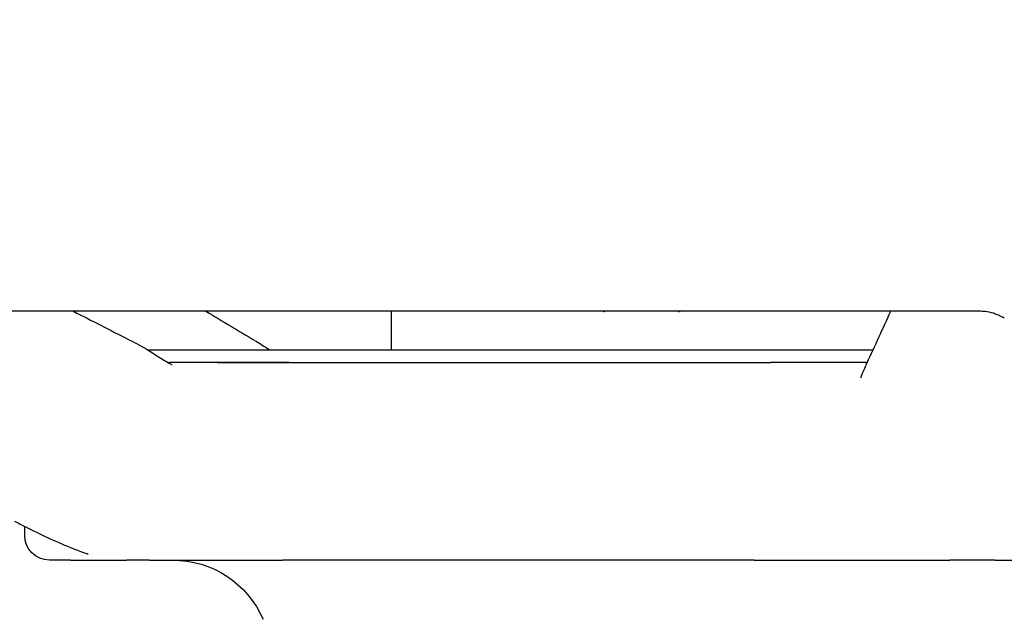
# Model space of a CAD drawing. Header units: inches. Extents: x 1 to 669, y 0 to 417.
# Tile 272 of 448: x 357.247 to 358.494, y 238.232 to 238.992. Entities that reach past the tile are written whole.
import ezdxf

# ---------------------------------------------------------------- set-up
doc = ezdxf.new("R2010")
doc.units = ezdxf.units.IN
doc.header["$LTSCALE"] = 12
doc.header["$MEASUREMENT"] = 0
doc.header["$PDMODE"] = 1
doc.layers.get('Defpoints').update_dxf_attribs({"linetype": 'CONTINUOUS'})
doc.layers.add('D', color=2, linetype='CONTINUOUS')
doc.layers.add('Q', color=4, linetype='CONTINUOUS')
doc.styles.get("Standard").update_dxf_attribs({"font": 'SIMPLEX.SHX', "width": 0.875})
doc.dimstyles.new('STANDARD$0', dxfattribs={"dimscale": 32, "dimtxt": 0.09375, "dimasz": 0.0625, "dimexe": 0.03125, "dimexo": 0.03125, "dimgap": 0.03125, "dimtad": 1, "dimtih": 1, "dimtoh": 1, "dimdec": 4, "dimzin": 12, "dimdsep": 46, "dimlunit": 5, "dimtxsty": 'Standard', "dimcen": -0.03125, "dimclrd": 256, "dimclre": 256, "dimclrt": 256, "dimadec": 0, "dimazin": 0, "dimtfac": 0.875, "dimtdec": 4, "dimtofl": 0, "dimtmove": 0, "dimatfit": 3, "dimfxl": 1, "dimtolj": 1, "dimtzin": 12, "dimlwd": 13, "dimlwe": 13, "dimarcsym": 0})

# ---------------------------------------------------------------- blocks, each defined once
blk = doc.blocks.new('*D70')
at = {"layer": 'D', "lineweight": 13, "transparency": 16777216}
for p, q in [((327.5446, 287.0038), (425.2048, 287.0038)), ((424.2048, 285.0038), (424.2048, 231.3716)), ((424.2048, 167.621), (424.2048, 223.2466)), ((370.1312, 165.621), (425.2048, 165.621))]:
    blk.add_line(p, q, dxfattribs=at)
at = {"layer": 'D', "transparency": 16777216}
for points in [[(423.8715, 285.0038), (424.5382, 285.0038), (424.2048, 287.0038)], [(423.8715, 167.621), (424.5382, 167.621), (424.2048, 165.621)]]:
    blk.add_solid(points, dxfattribs=at)
at = {"layer": 'Defpoints', "color": 0, "transparency": 16777216}
for p in [(326.5446, 287.0038), (369.1312, 165.621), (424.2048, 165.621)]:
    blk.add_point(p, dxfattribs=at)
at = {"layer": 'D', "transparency": 16777216, "insert": (424.2048, 227.3091), "char_height": 3, "attachment_point": 5}
blk.add_mtext('\\A1;121{\\H0.875x;\\S1/2;}{}{\\C2;%%p1}', dxfattribs=at)

msp = doc.modelspace()

# ---------------------------------------------------------------- linework, layer by layer
at = {"layer": 'Q', "extrusion": (-1, 4.93038e-32, -2.22045e-16)}
for p, q in [((358.46246, 238.62247), (356.6148, 238.62247)), ((357.71758, 238.5731), (357.71758, 238.62231)), ((358.32754, 238.5731), (357.40963, 238.5731)), ((357.4974, 238.55747), (358.19824, 238.55747)), ((357.25301, 238.33872), (357.25301, 238.34987)), ((357.31109, 238.30747), (357.28426, 238.30747)), ((357.41121, 238.30747), (357.38209, 238.30747)), ((358.17729, 238.30747), (357.57965, 238.30747)), ((358.48245, 238.30747), (358.42498, 238.30747))]:
    msp.add_line(p, q, dxfattribs=at)
at = {"layer": 'Q', "extrusion": (2.22045e-16, -1.09476e-47, -1)}
for centre, radius, start, end in [((-357.28426, 238.33872), 0.03125, 270, 0), ((-357.44051, 238.18247), 0.125, 90, 156.42001)]:
    msp.add_arc(centre, radius, start, end, dxfattribs=at)
at = {"layer": 'Q'}
for centre, major_axis, ratio, end_param in [((357.35602, 238.53126), (0.02842, 0.05566), 0.0000813, 0.0007171), ((358.37696, 238.53126), (-0.0568, 0.02609), 0.0000563, 0.0002517)]:
    msp.add_ellipse(centre, major_axis=major_axis, ratio=ratio, start_param=0, end_param=end_param, dxfattribs=at)
for points in [[(357.31478, 238.62247), (357.33799, 238.61062), (357.3612, 238.59876), (357.38441, 238.58691)], [(357.4827, 238.62247), (357.50333, 238.61011), (357.52397, 238.59774), (357.5446, 238.58538)], [(358.32029, 238.55729), (358.33025, 238.57901), (358.34022, 238.60074), (358.35019, 238.62247)]]:
    msp.add_open_spline(points, degree=3, dxfattribs=at)
for points, weights in [([(357.77599, 238.62247), (357.77604, 238.62239), (357.77609, 238.62231)], [1.01249295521, 1.01231305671, 1.01212816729]), ([(357.78094, 238.62231), (357.78099, 238.62239), (357.78104, 238.62247)], [1.01212816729, 1.01231305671, 1.01249295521]), ([(357.98624, 238.62247), (357.98719, 238.62239), (357.98813, 238.62231)], [1.0124929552, 1.01231305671, 1.01212816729]), ([(358.0814, 238.62231), (358.08235, 238.62239), (358.08329, 238.62247)], [1.01212816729, 1.01231305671, 1.0124929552])]:
    msp.add_rational_spline(points, weights, degree=2, dxfattribs=at)
for points, knots in [([(358.49382, 238.61365), (358.49308, 238.61413), (358.49212, 238.61471), (358.48968, 238.61604), (358.48814, 238.61681), (358.48451, 238.61839), (358.48234, 238.61919), (358.47681, 238.62087), (358.47329, 238.62162), (358.46733, 238.62233), (358.4649, 238.62247), (358.46246, 238.62247)], [0.001132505, 0.001132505, 0.001132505, 0.001132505, 0.006827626, 0.006827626, 0.013240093, 0.013240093, 0.02078141, 0.02078141, 0.031809, 0.031809, 0.039237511, 0.039237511, 0.039237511, 0.039237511]), ([(357.38444, 238.58692), (357.3918, 238.58316), (357.39952, 238.57916), (357.41134, 238.57209), (357.41586, 238.56921), (357.42506, 238.56329), (357.42984, 238.56019), (357.43418, 238.55778)], [0, 0, 0, 0, 0.027994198, 0.027994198, 0.045294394, 0.045294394, 0.062597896, 0.062597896, 0.062597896, 0.062597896]), ([(357.54548, 238.58488), (357.55075, 238.58172), (357.55701, 238.57795), (357.56323, 238.57369), (357.56366, 238.5734), (357.56409, 238.5731)], [0, 0, 0, 0, 0.023968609, 0.023968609, 0.025749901, 0.025749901, 0.025749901, 0.025749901]), ([(357.43394, 238.55792), (357.43467, 238.55751), (357.43544, 238.5571), (357.43677, 238.55641), (357.43735, 238.55611), (357.43826, 238.55566), (357.43862, 238.5555), (357.4391, 238.55527), (357.43927, 238.55519), (357.43948, 238.5551), (357.43952, 238.55509), (357.43952, 238.55509), (357.43952, 238.55509), (357.43952, 238.55509)], [0.00033551, 0.00033551, 0.00033551, 0.00033551, 0.003216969, 0.003216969, 0.005461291, 0.005461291, 0.007219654, 0.007219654, 0.008781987, 0.008781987, 0.010476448, 0.010476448, 0.010505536, 0.010505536, 0.010505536, 0.010505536]), ([(357.43473, 238.55748), (357.4349, 238.55748), (357.43506, 238.55748), (357.43541, 238.55748), (357.4356, 238.55748), (357.43593, 238.55747), (357.43607, 238.55747), (357.43627, 238.55747), (357.43634, 238.55747), (357.43645, 238.55747), (357.43647, 238.55747), (357.43647, 238.55747)], [0.0304476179, 0.0304476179, 0.0304476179, 0.0304476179, 0.0309530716, 0.0309530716, 0.0316018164, 0.0316018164, 0.0323091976, 0.0323091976, 0.0329780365, 0.0329780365, 0.0339205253, 0.0339205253, 0.0339205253, 0.0339205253]), ([(357.4974, 238.55747), (357.49488, 238.55747), (357.49241, 238.55747), (357.48999, 238.55747), (357.48841, 238.55747), (357.48685, 238.55747), (357.48529, 238.55747), (357.48437, 238.55747), (357.48344, 238.55747), (357.48252, 238.55747), (357.47987, 238.55747), (357.47721, 238.55747), (357.47455, 238.55747), (357.47418, 238.55747), (357.4738, 238.55747), (357.47343, 238.55747), (357.47073, 238.55747), (357.46803, 238.55747), (357.46537, 238.55747), (357.46413, 238.55747), (357.46289, 238.55747), (357.46168, 238.55747), (357.4594, 238.55747), (357.45717, 238.55747), (357.45503, 238.55747), (357.45358, 238.55747), (357.45217, 238.55747), (357.45082, 238.55747), (357.44977, 238.55747), (357.44876, 238.55747), (357.44777, 238.55747), (357.44579, 238.55747), (357.44393, 238.55747), (357.44219, 238.55747), (357.44202, 238.55747), (357.44184, 238.55747), (357.44167, 238.55747), (357.44025, 238.55747), (357.4389, 238.55747), (357.43761, 238.55747), (357.43723, 238.55747), (357.43685, 238.55747), (357.43647, 238.55747)], [0.5, 0.5, 0.5, 0.5, 0.5302793, 0.5302793, 0.5302793, 0.55000123, 0.55000123, 0.55000123, 0.5617295, 0.5617295, 0.5617295, 0.59530112, 0.59530112, 0.59530112, 0.60000036, 0.60000036, 0.60000036, 0.63409974, 0.63409974, 0.63409974, 0.65000055, 0.65000055, 0.65000055, 0.67983727, 0.67983727, 0.67983727, 0.69999397, 0.69999397, 0.69999397, 0.71551166, 0.71551166, 0.71551166, 0.74681361, 0.74681361, 0.74681361, 0.75000004, 0.75000004, 0.75000004, 0.77600166, 0.77600166, 0.77600166, 0.78376779, 0.78376779, 0.78376779, 0.78376779]), ([(357.58817, 238.55747), (357.58782, 238.55747), (357.58747, 238.55747), (357.58706, 238.55747), (357.58662, 238.55747), (357.58611, 238.55747), (357.58552, 238.55747), (357.58526, 238.55747), (357.585, 238.55747), (357.58472, 238.55747), (357.58419, 238.55747), (357.58361, 238.55747), (357.58299, 238.55747), (357.58198, 238.55747), (357.58086, 238.55747), (357.57968, 238.55747), (357.57946, 238.55747), (357.57924, 238.55747), (357.57902, 238.55747), (357.57828, 238.55747), (357.57753, 238.55747), (357.57675, 238.55747), (357.57577, 238.55747), (357.57477, 238.55747), (357.57371, 238.55747), (357.57314, 238.55747), (357.57255, 238.55747), (357.57193, 238.55747), (357.57132, 238.55747), (357.57069, 238.55747), (357.57003, 238.55747), (357.5685, 238.55747), (357.56683, 238.55747), (357.56505, 238.55747), (357.56425, 238.55747), (357.56344, 238.55747), (357.5626, 238.55747), (357.56114, 238.55747), (357.55963, 238.55747), (357.55809, 238.55747), (357.55618, 238.55747), (357.55422, 238.55747), (357.55225, 238.55747), (357.55201, 238.55747), (357.55176, 238.55747), (357.55152, 238.55747), (357.55, 238.55747), (357.54848, 238.55747), (357.54693, 238.55747), (357.54483, 238.55747), (357.54269, 238.55747), (357.54045, 238.55747), (357.54021, 238.55747), (357.53996, 238.55747), (357.53971, 238.55747), (357.53752, 238.55747), (357.53525, 238.55747), (357.53289, 238.55747), (357.53077, 238.55747), (357.52858, 238.55747), (357.52634, 238.55747), (357.52536, 238.55747), (357.52438, 238.55747), (357.52339, 238.55747), (357.51958, 238.55747), (357.51566, 238.55747), (357.51177, 238.55747), (357.51127, 238.55747), (357.51076, 238.55747), (357.51026, 238.55747), (357.50716, 238.55747), (357.50409, 238.55747), (357.5011, 238.55747), (357.49985, 238.55747), (357.49862, 238.55747), (357.4974, 238.55747)], [0, 0, 0, 0, 0.021715, 0.021715, 0.021715, 0.04550641, 0.04550641, 0.04550641, 0.05557669, 0.05557669, 0.05557669, 0.07455047, 0.07455047, 0.07455047, 0.10544705, 0.10544705, 0.10544705, 0.11110708, 0.11110708, 0.11110708, 0.13010661, 0.13010661, 0.13010661, 0.15384922, 0.15384922, 0.15384922, 0.16666951, 0.16666951, 0.16666951, 0.17936515, 0.17936515, 0.17936515, 0.2089921, 0.2089921, 0.2089921, 0.22222946, 0.22222946, 0.22222946, 0.24536809, 0.24536809, 0.24536809, 0.27419951, 0.27419951, 0.27419951, 0.2777775, 0.2777775, 0.2777775, 0.29993274, 0.29993274, 0.29993274, 0.33001986, 0.33001986, 0.33001986, 0.33333341, 0.33333341, 0.33333341, 0.36255795, 0.36255795, 0.36255795, 0.38889149, 0.38889149, 0.38889149, 0.40035536, 0.40035536, 0.40035536, 0.44444394, 0.44444394, 0.44444394, 0.45017768, 0.45017768, 0.45017768, 0.48537512, 0.48537512, 0.48537512, 0.5, 0.5, 0.5, 0.5]), ([(358.30788, 238.55747), (358.30434, 238.55747), (358.30086, 238.55747), (358.29734, 238.55747), (358.29608, 238.55747), (358.29482, 238.55747), (358.29354, 238.55747), (358.29159, 238.55747), (358.28962, 238.55747), (358.28764, 238.55747), (358.28472, 238.55747), (358.28176, 238.55747), (358.2788, 238.55747), (358.27791, 238.55747), (358.27702, 238.55747), (358.27613, 238.55747), (358.27202, 238.55747), (358.26792, 238.55747), (358.26392, 238.55747), (358.26316, 238.55747), (358.26241, 238.55747), (358.26165, 238.55747), (358.258, 238.55747), (358.25446, 238.55747), (358.2511, 238.55747), (358.25073, 238.55747), (358.25036, 238.55747), (358.24999, 238.55747), (358.2475, 238.55747), (358.24512, 238.55747), (358.24283, 238.55747), (358.2411, 238.55747), (358.23942, 238.55747), (358.23779, 238.55747), (358.23715, 238.55747), (358.23651, 238.55747), (358.23589, 238.55747), (358.23407, 238.55747), (358.23229, 238.55747), (358.23052, 238.55747), (358.22929, 238.55747), (358.22806, 238.55747), (358.22683, 238.55747), (358.22608, 238.55747), (358.22533, 238.55747), (358.22458, 238.55747), (358.22247, 238.55747), (358.22043, 238.55747), (358.21853, 238.55747), (358.21795, 238.55747), (358.21738, 238.55747), (358.21682, 238.55747), (358.21592, 238.55747), (358.21506, 238.55747), (358.21423, 238.55747), (358.21239, 238.55747), (358.21074, 238.55747), (358.20915, 238.55747), (358.20798, 238.55747), (358.20685, 238.55747), (358.20576, 238.55747), (358.2046, 238.55747), (358.2035, 238.55747), (358.20252, 238.55747), (358.20238, 238.55747), (358.20224, 238.55747), (358.2021, 238.55747), (358.20127, 238.55747), (358.20055, 238.55747), (358.19992, 238.55747), (358.19929, 238.55747), (358.19876, 238.55747), (358.19824, 238.55747)], [0.5, 0.5, 0.5, 0.5, 0.53682576, 0.53682576, 0.53682576, 0.55000493, 0.55000493, 0.55000493, 0.57025158, 0.57025158, 0.57025158, 0.60000086, 0.60000086, 0.60000086, 0.60892248, 0.60892248, 0.60892248, 0.64999954, 0.64999954, 0.64999954, 0.65780717, 0.65780717, 0.65780717, 0.69579855, 0.69579855, 0.69579855, 0.6999995, 0.6999995, 0.6999995, 0.72842718, 0.72842718, 0.72842718, 0.75000229, 0.75000229, 0.75000229, 0.75845742, 0.75845742, 0.75845742, 0.78288864, 0.78288864, 0.78288864, 0.80000904, 0.80000904, 0.80000904, 0.81062374, 0.81062374, 0.81062374, 0.84074571, 0.84074571, 0.84074571, 0.84998864, 0.84998864, 0.84998864, 0.86505045, 0.86505045, 0.86505045, 0.89878783, 0.89878783, 0.89878783, 0.92352129, 0.92352129, 0.92352129, 0.94999814, 0.94999814, 0.94999814, 0.95385649, 0.95385649, 0.95385649, 0.97692825, 0.97692825, 0.97692825, 1, 1, 1, 1]), ([(358.32037, 238.55747), (358.31902, 238.55747), (358.31768, 238.55747), (358.31634, 238.55747), (358.31348, 238.55747), (358.31067, 238.55747), (358.30788, 238.55747)], [0.457456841, 0.457456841, 0.457456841, 0.457456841, 0.471003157, 0.471003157, 0.471003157, 0.5, 0.5, 0.5, 0.5]), ([(358.31231, 238.53838), (358.31231, 238.53838), (358.31242, 238.53864), (358.31294, 238.53997), (358.31348, 238.54141), (358.31495, 238.54528), (358.31599, 238.54798), (358.31832, 238.55339), (358.31939, 238.55566), (358.32016, 238.55733)], [0.027434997, 0.027434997, 0.027434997, 0.027434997, 0.035014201, 0.035014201, 0.047148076, 0.047148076, 0.060447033, 0.060447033, 0.074728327, 0.074728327, 0.074728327, 0.074728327]), ([(357.31157, 238.32304), (357.29148, 238.33106), (357.27244, 238.34012), (357.24985, 238.35146), (357.24509, 238.3539), (357.24035, 238.35632)], [0, 0, 0, 0, 0.065544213, 0.065544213, 0.083488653, 0.083488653, 0.083488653, 0.083488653]), ([(357.33325, 238.31488), (357.33325, 238.31488), (357.33321, 238.31489), (357.33305, 238.31495), (357.33295, 238.31498), (357.33271, 238.31506), (357.33255, 238.31512), (357.33218, 238.31524), (357.33197, 238.31531), (357.33132, 238.31553), (357.33084, 238.31569), (357.32946, 238.31617), (357.32855, 238.31648), (357.3262, 238.31733), (357.32474, 238.31787), (357.32077, 238.31937), (357.31832, 238.32034), (357.31446, 238.32188), (357.31302, 238.32246), (357.31157, 238.32304)], [0.053624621, 0.053624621, 0.053624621, 0.053624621, 0.054809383, 0.054809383, 0.055537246, 0.055537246, 0.056269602, 0.056269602, 0.057000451, 0.057000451, 0.058472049, 0.058472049, 0.061376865, 0.061376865, 0.066068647, 0.066068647, 0.0740952, 0.0740952, 0.07885891, 0.07885891, 0.07885891, 0.07885891]), ([(357.31109, 238.30747), (357.31126, 238.30747), (357.31143, 238.30747), (357.31162, 238.30747), (357.31183, 238.30747), (357.31207, 238.30747), (357.31235, 238.30747), (357.31248, 238.30747), (357.31262, 238.30747), (357.31276, 238.30747), (357.31296, 238.30747), (357.31318, 238.30747), (357.31342, 238.30747), (357.31389, 238.30747), (357.31442, 238.30747), (357.31501, 238.30747), (357.31524, 238.30747), (357.31548, 238.30747), (357.31572, 238.30747), (357.31625, 238.30747), (357.31681, 238.30747), (357.31738, 238.30747), (357.31806, 238.30747), (357.31876, 238.30747), (357.31947, 238.30747), (357.31951, 238.30747), (357.31955, 238.30747), (357.31958, 238.30747), (357.32015, 238.30747), (357.32072, 238.30747), (357.3213, 238.30747), (357.32187, 238.30747), (357.32245, 238.30747), (357.32304, 238.30747), (357.32328, 238.30747), (357.32352, 238.30747), (357.32377, 238.30747), (357.32415, 238.30747), (357.32455, 238.30747), (357.32497, 238.30747), (357.32569, 238.30747), (357.32645, 238.30747), (357.32726, 238.30747), (357.32775, 238.30747), (357.32826, 238.30747), (357.32879, 238.30747), (357.32922, 238.30747), (357.32966, 238.30747), (357.33011, 238.30747), (357.33165, 238.30747), (357.33328, 238.30747), (357.33495, 238.30747), (357.33605, 238.30747), (357.33716, 238.30747), (357.33826, 238.30747), (357.33928, 238.30747), (357.34028, 238.30747), (357.34127, 238.30747)], [0, 0, 0, 0, 0.027533, 0.027533, 0.027533, 0.05761433, 0.05761433, 0.05761433, 0.07145027, 0.07145027, 0.07145027, 0.09037496, 0.09037496, 0.09037496, 0.12829621, 0.12829621, 0.12829621, 0.14286251, 0.14286251, 0.14286251, 0.17475918, 0.17475918, 0.17475918, 0.21223111, 0.21223111, 0.21223111, 0.2142857, 0.2142857, 0.2142857, 0.24428678, 0.24428678, 0.24428678, 0.27388672, 0.27388672, 0.27388672, 0.28571299, 0.28571299, 0.28571299, 0.30452307, 0.30452307, 0.30452307, 0.33720853, 0.33720853, 0.33720853, 0.35715373, 0.35715373, 0.35715373, 0.37347875, 0.37347875, 0.37347875, 0.42917904, 0.42917904, 0.42917904, 0.46608859, 0.46608859, 0.46608859, 0.5, 0.5, 0.5, 0.5]), ([(357.34127, 238.30747), (357.3422, 238.30747), (357.34311, 238.30747), (357.34402, 238.30747), (357.34495, 238.30747), (357.34588, 238.30747), (357.34683, 238.30747), (357.34769, 238.30747), (357.34858, 238.30747), (357.34949, 238.30747), (357.35049, 238.30747), (357.35153, 238.30747), (357.35259, 238.30747), (357.35415, 238.30747), (357.35574, 238.30747), (357.35729, 238.30747), (357.35783, 238.30747), (357.35837, 238.30747), (357.35889, 238.30747), (357.35937, 238.30747), (357.35984, 238.30747), (357.3603, 238.30747), (357.36115, 238.30747), (357.36198, 238.30747), (357.36278, 238.30747), (357.36338, 238.30747), (357.36396, 238.30747), (357.36455, 238.30747), (357.36475, 238.30747), (357.36495, 238.30747), (357.36516, 238.30747), (357.36591, 238.30747), (357.36665, 238.30747), (357.36741, 238.30747), (357.36827, 238.30747), (357.36915, 238.30747), (357.37002, 238.30747), (357.37138, 238.30747), (357.37274, 238.30747), (357.37399, 238.30747), (357.37439, 238.30747), (357.37478, 238.30747), (357.37516, 238.30747), (357.37556, 238.30747), (357.37594, 238.30747), (357.3763, 238.30747), (357.37694, 238.30747), (357.37752, 238.30747), (357.37805, 238.30747), (357.37844, 238.30747), (357.3788, 238.30747), (357.37914, 238.30747), (357.37944, 238.30747), (357.37972, 238.30747), (357.38001, 238.30747), (357.38027, 238.30747), (357.38052, 238.30747), (357.38075, 238.30747), (357.38097, 238.30747), (357.38118, 238.30747), (357.38138, 238.30747), (357.38154, 238.30747), (357.3817, 238.30747), (357.38184, 238.30747), (357.38193, 238.30747), (357.38201, 238.30747), (357.38209, 238.30747)], [0.5, 0.5, 0.5, 0.5, 0.53151909, 0.53151909, 0.53151909, 0.5635285, 0.5635285, 0.5635285, 0.59238211, 0.59238211, 0.59238211, 0.624135, 0.624135, 0.624135, 0.67111812, 0.67111812, 0.67111812, 0.68748911, 0.68748911, 0.68748911, 0.70227521, 0.70227521, 0.70227521, 0.7296293, 0.7296293, 0.7296293, 0.75000215, 0.75000215, 0.75000215, 0.75718293, 0.75718293, 0.75718293, 0.78348129, 0.78348129, 0.78348129, 0.81337644, 0.81337644, 0.81337644, 0.86003233, 0.86003233, 0.86003233, 0.87497902, 0.87497902, 0.87497902, 0.89072987, 0.89072987, 0.89072987, 0.91804741, 0.91804741, 0.91804741, 0.93750045, 0.93750045, 0.93750045, 0.95394067, 0.95394067, 0.95394067, 0.9685301, 0.9685301, 0.9685301, 0.98212352, 0.98212352, 0.98212352, 0.99336581, 0.99336581, 0.99336581, 1, 1, 1, 1]), ([(357.41121, 238.30747), (357.41153, 238.30747), (357.41186, 238.30747), (357.41223, 238.30747), (357.41263, 238.30747), (357.41308, 238.30747), (357.41362, 238.30747), (357.41409, 238.30747), (357.41463, 238.30747), (357.41522, 238.30747), (357.41539, 238.30747), (357.41556, 238.30747), (357.41574, 238.30747), (357.41721, 238.30747), (357.41899, 238.30747), (357.42092, 238.30747), (357.42137, 238.30747), (357.42182, 238.30747), (357.42228, 238.30747), (357.42286, 238.30747), (357.42346, 238.30747), (357.42406, 238.30747), (357.42505, 238.30747), (357.42607, 238.30747), (357.42713, 238.30747), (357.42826, 238.30747), (357.42945, 238.30747), (357.43072, 238.30747), (357.43088, 238.30747), (357.43103, 238.30747), (357.43119, 238.30747), (357.43237, 238.30747), (357.43363, 238.30747), (357.43497, 238.30747), (357.43674, 238.30747), (357.43865, 238.30747), (357.44066, 238.30747), (357.44154, 238.30747), (357.44245, 238.30747), (357.44337, 238.30747), (357.44535, 238.30747), (357.4474, 238.30747), (357.44947, 238.30747), (357.45147, 238.30747), (357.45348, 238.30747), (357.4555, 238.30747), (357.45624, 238.30747), (357.45698, 238.30747), (357.45773, 238.30747), (357.45883, 238.30747), (357.45992, 238.30747), (357.46102, 238.30747), (357.46326, 238.30747), (357.4655, 238.30747), (357.46782, 238.30747), (357.4694, 238.30747), (357.47101, 238.30747), (357.47266, 238.30747), (357.47344, 238.30747), (357.47423, 238.30747), (357.47504, 238.30747), (357.47782, 238.30747), (357.48072, 238.30747), (357.48372, 238.30747), (357.48568, 238.30747), (357.48767, 238.30747), (357.4897, 238.30747)], [0, 0, 0, 0, 0.02356226, 0.02356226, 0.02356226, 0.0488959, 0.0488959, 0.0488959, 0.07143796, 0.07143796, 0.07143796, 0.07782466, 0.07782466, 0.07782466, 0.13059658, 0.13059658, 0.13059658, 0.14284268, 0.14284268, 0.14284268, 0.15831101, 0.15831101, 0.15831101, 0.18385995, 0.18385995, 0.18385995, 0.21100879, 0.21100879, 0.21100879, 0.21428565, 0.21428565, 0.21428565, 0.23890543, 0.23890543, 0.23890543, 0.27144623, 0.27144623, 0.27144623, 0.28571898, 0.28571898, 0.28571898, 0.31652737, 0.31652737, 0.31652737, 0.34617786, 0.34617786, 0.34617786, 0.35713782, 0.35713782, 0.35713782, 0.37336361, 0.37336361, 0.37336361, 0.40623474, 0.40623474, 0.40623474, 0.42857678, 0.42857678, 0.42857678, 0.43916848, 0.43916848, 0.43916848, 0.47599022, 0.47599022, 0.47599022, 0.5, 0.5, 0.5, 0.5]), ([(357.4897, 238.30747), (357.49496, 238.30747), (357.50041, 238.30747), (357.50572, 238.30747), (357.50648, 238.30747), (357.50723, 238.30747), (357.50799, 238.30747), (357.51063, 238.30747), (357.51323, 238.30747), (357.51575, 238.30747), (357.51856, 238.30747), (357.52126, 238.30747), (357.52386, 238.30747), (357.52423, 238.30747), (357.52461, 238.30747), (357.52498, 238.30747), (357.52697, 238.30747), (357.52889, 238.30747), (357.53075, 238.30747), (357.53357, 238.30747), (357.53626, 238.30747), (357.53891, 238.30747), (357.5391, 238.30747), (357.53929, 238.30747), (357.53949, 238.30747), (357.54139, 238.30747), (357.54328, 238.30747), (357.54517, 238.30747), (357.54748, 238.30747), (357.54978, 238.30747), (357.55205, 238.30747), (357.5524, 238.30747), (357.55274, 238.30747), (357.55308, 238.30747), (357.55571, 238.30747), (357.55828, 238.30747), (357.56071, 238.30747), (357.56239, 238.30747), (357.56401, 238.30747), (357.56553, 238.30747), (357.56624, 238.30747), (357.56693, 238.30747), (357.5676, 238.30747), (357.56929, 238.30747), (357.57081, 238.30747), (357.57216, 238.30747), (357.57305, 238.30747), (357.57386, 238.30747), (357.57459, 238.30747), (357.57489, 238.30747), (357.57517, 238.30747), (357.57544, 238.30747), (357.57635, 238.30747), (357.57712, 238.30747), (357.5778, 238.30747), (357.57848, 238.30747), (357.57907, 238.30747), (357.57965, 238.30747)], [0.5, 0.5, 0.5, 0.5, 0.5625, 0.5625, 0.5625, 0.57142787, 0.57142787, 0.57142787, 0.6028181, 0.6028181, 0.6028181, 0.63779304, 0.63779304, 0.63779304, 0.64285602, 0.64285602, 0.64285602, 0.67005267, 0.67005267, 0.67005267, 0.71129608, 0.71129608, 0.71129608, 0.71428567, 0.71428567, 0.71428567, 0.74392575, 0.74392575, 0.74392575, 0.78020307, 0.78020307, 0.78020307, 0.78571522, 0.78571522, 0.78571522, 0.82787932, 0.82787932, 0.82787932, 0.85713721, 0.85713721, 0.85713721, 0.87090949, 0.87090949, 0.87090949, 0.90564225, 0.90564225, 0.90564225, 0.92856229, 0.92856229, 0.92856229, 0.93791133, 0.93791133, 0.93791133, 0.96895566, 0.96895566, 0.96895566, 1, 1, 1, 1]), ([(358.17729, 238.30747), (358.17801, 238.30747), (358.17873, 238.30747), (358.17955, 238.30747), (358.18045, 238.30747), (358.18146, 238.30747), (358.18266, 238.30747), (358.18321, 238.30747), (358.1838, 238.30747), (358.18442, 238.30747), (358.18528, 238.30747), (358.18622, 238.30747), (358.18723, 238.30747), (358.18924, 238.30747), (358.19156, 238.30747), (358.19411, 238.30747), (358.19509, 238.30747), (358.19611, 238.30747), (358.19715, 238.30747), (358.19943, 238.30747), (358.20186, 238.30747), (358.20436, 238.30747), (358.2073, 238.30747), (358.21034, 238.30747), (358.21342, 238.30747), (358.21359, 238.30747), (358.21376, 238.30747), (358.21392, 238.30747), (358.21639, 238.30747), (358.21888, 238.30747), (358.22139, 238.30747), (358.22386, 238.30747), (358.22635, 238.30747), (358.22891, 238.30747), (358.22993, 238.30747), (358.23096, 238.30747), (358.23201, 238.30747), (358.23367, 238.30747), (358.23538, 238.30747), (358.23713, 238.30747), (358.24019, 238.30747), (358.24339, 238.30747), (358.24677, 238.30747), (358.24883, 238.30747), (358.25094, 238.30747), (358.25312, 238.30747), (358.2549, 238.30747), (358.25671, 238.30747), (358.25856, 238.30747), (358.26485, 238.30747), (358.2715, 238.30747), (358.27816, 238.30747), (358.28257, 238.30747), (358.28698, 238.30747), (358.29132, 238.30747), (358.29529, 238.30747), (358.2992, 238.30747), (358.30301, 238.30747)], [0, 0, 0, 0, 0.027533, 0.027533, 0.027533, 0.05761433, 0.05761433, 0.05761433, 0.07145027, 0.07145027, 0.07145027, 0.09037496, 0.09037496, 0.09037496, 0.12829621, 0.12829621, 0.12829621, 0.14286251, 0.14286251, 0.14286251, 0.17475919, 0.17475919, 0.17475919, 0.21223111, 0.21223111, 0.21223111, 0.2142857, 0.2142857, 0.2142857, 0.24428678, 0.24428678, 0.24428678, 0.27388674, 0.27388674, 0.27388674, 0.28571299, 0.28571299, 0.28571299, 0.3045231, 0.3045231, 0.3045231, 0.33720856, 0.33720856, 0.33720856, 0.35715373, 0.35715373, 0.35715373, 0.37347878, 0.37347878, 0.37347878, 0.42917918, 0.42917918, 0.42917918, 0.46608872, 0.46608872, 0.46608872, 0.5, 0.5, 0.5, 0.5]), ([(358.30301, 238.30747), (358.30655, 238.30747), (358.31001, 238.30747), (358.3134, 238.30747), (358.31685, 238.30747), (358.32024, 238.30747), (358.32366, 238.30747), (358.32673, 238.30747), (358.32984, 238.30747), (358.333, 238.30747), (358.33647, 238.30747), (358.33999, 238.30747), (358.34352, 238.30747), (358.34874, 238.30747), (358.35397, 238.30747), (358.35895, 238.30747), (358.36068, 238.30747), (358.36239, 238.30747), (358.36405, 238.30747), (358.36555, 238.30747), (358.36701, 238.30747), (358.36845, 238.30747), (358.37109, 238.30747), (358.37362, 238.30747), (358.37602, 238.30747), (358.37781, 238.30747), (358.37953, 238.30747), (358.38121, 238.30747), (358.3818, 238.30747), (358.38239, 238.30747), (358.38297, 238.30747), (358.38511, 238.30747), (358.3872, 238.30747), (358.38927, 238.30747), (358.39162, 238.30747), (358.39396, 238.30747), (358.39625, 238.30747), (358.39982, 238.30747), (358.40328, 238.30747), (358.40639, 238.30747), (358.40739, 238.30747), (358.40836, 238.30747), (358.40928, 238.30747), (358.41025, 238.30747), (358.41118, 238.30747), (358.41205, 238.30747), (358.41358, 238.30747), (358.41495, 238.30747), (358.41618, 238.30747), (358.41706, 238.30747), (358.41788, 238.30747), (358.41865, 238.30747), (358.4193, 238.30747), (358.41993, 238.30747), (358.42056, 238.30747), (358.4211, 238.30747), (358.42164, 238.30747), (358.42213, 238.30747), (358.42262, 238.30747), (358.42307, 238.30747), (358.42351, 238.30747), (358.42387, 238.30747), (358.42422, 238.30747), (358.42453, 238.30747), (358.42469, 238.30747), (358.42484, 238.30747), (358.42498, 238.30747)], [0.5, 0.5, 0.5, 0.5, 0.53151909, 0.53151909, 0.53151909, 0.56352849, 0.56352849, 0.56352849, 0.59238211, 0.59238211, 0.59238211, 0.624135, 0.624135, 0.624135, 0.67111812, 0.67111812, 0.67111812, 0.68748911, 0.68748911, 0.68748911, 0.70227521, 0.70227521, 0.70227521, 0.72962929, 0.72962929, 0.72962929, 0.75000215, 0.75000215, 0.75000215, 0.75718295, 0.75718295, 0.75718295, 0.78348131, 0.78348131, 0.78348131, 0.81337647, 0.81337647, 0.81337647, 0.86003236, 0.86003236, 0.86003236, 0.87497902, 0.87497902, 0.87497902, 0.89072989, 0.89072989, 0.89072989, 0.91804742, 0.91804742, 0.91804742, 0.93750045, 0.93750045, 0.93750045, 0.95394067, 0.95394067, 0.95394067, 0.96831198, 0.96831198, 0.96831198, 0.98244105, 0.98244105, 0.98244105, 0.99424174, 0.99424174, 0.99424174, 1, 1, 1, 1]), ([(358.48245, 238.30747), (358.48305, 238.30747), (358.48365, 238.30747), (358.48433, 238.30747), (358.48507, 238.30747), (358.48589, 238.30747), (358.48684, 238.30747), (358.48768, 238.30747), (358.48862, 238.30747), (358.48965, 238.30747), (358.48995, 238.30747), (358.49025, 238.30747), (358.49055, 238.30747), (358.49309, 238.30747), (358.49612, 238.30747), (358.4993, 238.30747), (358.50004, 238.30747), (358.50079, 238.30747), (358.50155, 238.30747), (358.5025, 238.30747), (358.50346, 238.30747), (358.50443, 238.30747), (358.50603, 238.30747), (358.50765, 238.30747), (358.50931, 238.30747), (358.51107, 238.30747), (358.51289, 238.30747), (358.51482, 238.30747), (358.51505, 238.30747), (358.51529, 238.30747), (358.51553, 238.30747), (358.5173, 238.30747), (358.51918, 238.30747), (358.52116, 238.30747), (358.52377, 238.30747), (358.52656, 238.30747), (358.52947, 238.30747), (358.53075, 238.30747), (358.53205, 238.30747), (358.53336, 238.30747), (358.53621, 238.30747), (358.53913, 238.30747), (358.54205, 238.30747), (358.54487, 238.30747), (358.54768, 238.30747), (358.55047, 238.30747), (358.5515, 238.30747), (358.55253, 238.30747), (358.55355, 238.30747), (358.55506, 238.30747), (358.55656, 238.30747), (358.55806, 238.30747), (358.5611, 238.30747), (358.56412, 238.30747), (358.56721, 238.30747), (358.56931, 238.30747), (358.57143, 238.30747), (358.57361, 238.30747), (358.57464, 238.30747), (358.57568, 238.30747), (358.57673, 238.30747), (358.58037, 238.30747), (358.58414, 238.30747), (358.58801, 238.30747), (358.59054, 238.30747), (358.59311, 238.30747), (358.5957, 238.30747)], [0, 0, 0, 0, 0.02356226, 0.02356226, 0.02356226, 0.0488959, 0.0488959, 0.0488959, 0.07143796, 0.07143796, 0.07143796, 0.07782466, 0.07782466, 0.07782466, 0.13059658, 0.13059658, 0.13059658, 0.14284268, 0.14284268, 0.14284268, 0.15831102, 0.15831102, 0.15831102, 0.18385996, 0.18385996, 0.18385996, 0.21100879, 0.21100879, 0.21100879, 0.21428565, 0.21428565, 0.21428565, 0.23890543, 0.23890543, 0.23890543, 0.27144624, 0.27144624, 0.27144624, 0.28571898, 0.28571898, 0.28571898, 0.31652738, 0.31652738, 0.31652738, 0.34617787, 0.34617787, 0.34617787, 0.35713782, 0.35713782, 0.35713782, 0.37336361, 0.37336361, 0.37336361, 0.40623474, 0.40623474, 0.40623474, 0.42857678, 0.42857678, 0.42857678, 0.43916849, 0.43916849, 0.43916849, 0.47599023, 0.47599023, 0.47599023, 0.5, 0.5, 0.5, 0.5])]:
    msp.add_open_spline(points, degree=3, knots=knots, dxfattribs=at)

# ---------------------------------------------------------------- dimensions: what is measured, and where the dimension line sits
at = {"layer": 'D'}
dim = msp.add_linear_dim(base=(424.20482, 165.62097), p1=(326.54465, 287.0038), p2=(369.1312, 165.62097), angle=90, text='<>{}{\\C2;%%p1}', dimstyle='STANDARD$0', override={"dimdec": 1, "dimtp": 1, "dimtm": 1, "dimarcsym": 1}, dxfattribs=at)
dim.commit()
dim.dimension.update_dxf_attribs({"geometry": '*D70', "text_midpoint": (424.20482, 227.30911), "dimtype": 160})

doc.saveas('drawing.dxf')
